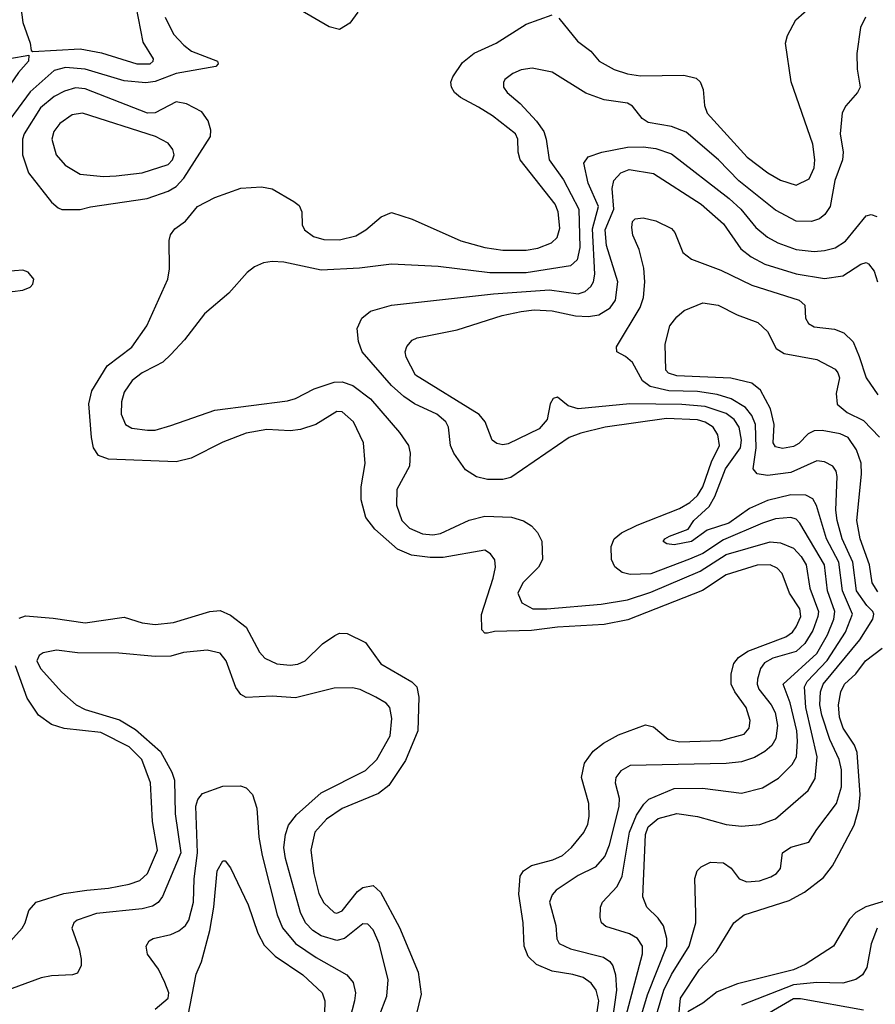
# Model space of a CAD drawing. Extents: x 997028 to 1115134, y 536408 to 618974.
# Tile 334 of 473: x 1037693 to 1040990, y 585051 to 588845. Entities that reach past the tile are written whole.
import ezdxf

# ---------------------------------------------------------------- set-up
doc = ezdxf.new("R2010")
doc.units = 0

msp = doc.modelspace()

# ---------------------------------------------------------------- linework, layer by layer
at = {"layer": '0CON10XD'}
for points in [[(1037692, 588935), (1037705.1, 588835), (1037732.9, 588755), (1037736.7, 588726.7), (1037743.3, 588723.3), (1037925, 588733), (1038007.5, 588717.5), (1038143.8, 588675), (1038195.6, 588675), (1038207.1, 588685), (1038207.9, 588695), (1038168.8, 588758.8), (1038132.7, 588945)], [(1038996.2, 588873.8), (1038965, 588832.5), (1038925, 588808.1), (1038885, 588817.8), (1038775, 588882.5)], [(1039770.6, 588850.6), (1039842.4, 588762.4), (1039893.6, 588723.6), (1039925.8, 588685), (1039983.7, 588653.7), (1040035, 588636.6), (1040085, 588628.8), (1040251.7, 588631.7), (1040300, 588620), (1040315.5, 588605.5), (1040326.3, 588576.3), (1040331.5, 588515), (1040342.7, 588485), (1040496.2, 588315), (1040575.6, 588255), (1040625, 588227.5), (1040685, 588207.3), (1040735, 588231.4), (1040754.6, 588275), (1040757.3, 588305), (1040748.9, 588365), (1040666.4, 588606.4), (1040644.2, 588755), (1040652, 588785), (1040684, 588845), (1040748.3, 588901.7)], [(1038253.3, 588855), (1038285, 588790), (1038325, 588746.5), (1038355, 588723.8), (1038455.4, 588685.4), (1038458, 588675), (1038448.8, 588665), (1038295, 588638.1), (1038215, 588607.2), (1038178.3, 588601.7), (1038095, 588609.7), (1037945, 588654.8), (1037868.7, 588661.3), (1037825, 588650), (1037732.3, 588567.7), (1037655, 588460.7)], [(1040685.4, 586505.4), (1040702.7, 586545), (1040700, 586575), (1040660, 586635), (1040631.1, 586711.1), (1040612.2, 586732.2), (1040585, 586745.2), (1040535, 586743.2), (1040415.4, 586705.4), (1040324.8, 586645.2), (1040036.9, 586533.1), (1039945, 586514), (1039765, 586504.5), (1039665, 586491.2), (1039522, 586488), (1039495, 586480.8), (1039485, 586481.2), (1039473.5, 586493.5), (1039472.6, 586552.6), (1039517.3, 586692.7), (1039526.9, 586735), (1039523.9, 586763.9), (1039507, 586787), (1039485, 586800.9), (1039325, 586773.2), (1039275, 586772.4), (1039202.2, 586782.2), (1039148.9, 586805), (1039061.7, 586881.7), (1039027.1, 586927.1), (1039008.8, 586995), (1039008.8, 587045), (1039023.8, 587135), (1039017.7, 587215), (1038979.6, 587295), (1038935, 587333.8), (1038915, 587335.4), (1038834.2, 587285), (1038775, 587266.2), (1038735, 587261.1), (1038645, 587265.9), (1038565, 587251.6), (1038475, 587216.8), (1038354, 587156), (1038295, 587141.1), (1038035, 587152.3), (1037996.5, 587166.5), (1037976.9, 587195), (1037968.8, 587235), (1037958.9, 587365), (1037970.6, 587415), (1038029.2, 587510.8), (1038125, 587583.8), (1038182.9, 587665), (1038262.9, 587845), (1038269.5, 587885), (1038268.1, 587995), (1038273.4, 588016.6), (1038290.7, 588039.3), (1038331.1, 588068.9), (1038377.5, 588125), (1038445, 588160), (1038545, 588195.6), (1038625, 588200.6), (1038665, 588193.1), (1038749.2, 588145), (1038769.2, 588129.2), (1038779.5, 588105), (1038781.5, 588055), (1038790.5, 588035), (1038825, 588009.3), (1038865, 587998.4), (1038925, 587997.6), (1038987.8, 588012.2), (1039027.1, 588035), (1039086, 588085), (1039125, 588102.9), (1039205, 588076.7), (1039392.9, 587992.9), (1039485, 587967.2), (1039555, 587957.6), (1039645, 587957.1), (1039690, 587965), (1039741.9, 587985), (1039763.9, 588006.1), (1039775, 588042.5), (1039768.1, 588105), (1039756.7, 588135), (1039621.8, 588305), (1039613.3, 588335), (1039612, 588385), (1039603.1, 588405), (1039514.5, 588475), (1039461.3, 588508.7), (1039391.1, 588545), (1039368.1, 588565), (1039356.7, 588585), (1039354.4, 588605), (1039362.2, 588625), (1039399.5, 588680.5), (1039443.6, 588716.4), (1039528.6, 588755), (1039645, 588828.6), (1039745, 588864.3)], [(1040952.2, 588855), (1040933.5, 588815), (1040919.5, 588715), (1040920, 588655), (1040932, 588585), (1040922, 588565), (1040876.4, 588513.6), (1040863, 588487), (1040854.7, 588405.3), (1040865.9, 588335), (1040864.1, 588305), (1040833.7, 588225), (1040816.1, 588125), (1040795.2, 588094.8), (1040775, 588077.7), (1040745, 588067.5), (1040685, 588069.3), (1040605, 588111.6), (1040464.1, 588224.1), (1040385.8, 588305.8), (1040261.4, 588411.4), (1040205, 588433.4), (1040115, 588448.8), (1040092, 588465), (1040055, 588511.6), (1040035, 588523.5), (1039945, 588536.8), (1039875, 588562.7), (1039745, 588642.9), (1039668, 588658), (1039625, 588651.8), (1039592.6, 588637.4), (1039562.9, 588615), (1039556.8, 588603.2), (1039557.8, 588585), (1039571.5, 588565), (1039621.9, 588521.9), (1039684.5, 588454.5), (1039712.6, 588415), (1039722.3, 588385), (1039732.7, 588305), (1039788.6, 588228.6), (1039847.1, 588115), (1039852, 587968)], [(1037645, 588586.7), (1037631.9, 588605), (1037629.6, 588655), (1037635, 588679.2), (1037655, 588695.7), (1037728.3, 588708.3), (1037726.7, 588685), (1037687.6, 588642.4), (1037655, 588592.7), (1037645, 588586.7)], [(1037925, 588113.6), (1037965.3, 588124.7), (1038183.3, 588156.7), (1038264.6, 588184.6), (1038295, 588201.9), (1038325.4, 588234.6), (1038428.2, 588395), (1038429.1, 588419.1), (1038419.1, 588455), (1038395, 588490), (1038335, 588520.9), (1038295, 588528.2), (1038215, 588486.6), (1038185, 588484.8), (1037945, 588578.3), (1037907.7, 588582.3), (1037865, 588569.5), (1037825, 588549), (1037773.3, 588505), (1037709.5, 588405), (1037703.5, 588385), (1037703.6, 588325), (1037726.8, 588255), (1037815, 588141.9), (1037840.2, 588120.2), (1037855, 588114.2), (1037925, 588113.6)], [(1038015, 588240.9), (1038065, 588244.1), (1038164.7, 588255.3), (1038265, 588287.7), (1038281.8, 588305), (1038287.6, 588325), (1038282.9, 588345), (1038265, 588369.4), (1038216, 588395), (1037935, 588485.3), (1037895, 588478.7), (1037847.3, 588445), (1037824.7, 588415), (1037816.7, 588385), (1037832.9, 588325), (1037867.8, 588285), (1037925, 588250), (1038015, 588240.9)], [(1040005.7, 584915), (1040092.9, 585245), (1040093.6, 585275), (1040073.8, 585305), (1040042.9, 585322.9), (1039951.5, 585351.5), (1039935.6, 585365), (1039929.5, 585385), (1039930.5, 585425), (1039938.5, 585445), (1039995, 585504.5), (1040014.7, 585545), (1040043.5, 585715), (1040070.4, 585779.6), (1040097.7, 585822.3), (1040117.9, 585842.1), (1040215, 585882.1), (1040324.2, 585884.2), (1040475, 585864.7), (1040555.6, 585885.6), (1040617.5, 585922.5), (1040670.3, 585975), (1040686.1, 586005), (1040690.9, 586065), (1040687.3, 586105), (1040662.7, 586212.7), (1040635.4, 586285), (1040765, 586403), (1040805.8, 586475), (1040830, 586535), (1040834.5, 586565), (1040806.4, 586645), (1040794.8, 586745), (1040699.5, 586905), (1040685, 586920), (1040665, 586927.6), (1040605, 586922.3), (1040555, 586905.2), (1040405, 586840.9), (1040325, 586788.3), (1040273.8, 586766.2), (1040125, 586710), (1040045, 586707.5), (1040014.7, 586714.7), (1039986.4, 586736.4), (1039973.1, 586765), (1039972.5, 586815), (1039983.6, 586845), (1040012.7, 586867.3), (1040072.5, 586897.5), (1040235, 586961.6), (1040275.3, 586985), (1040305, 587011.8), (1040325, 587045.4), (1040358.6, 587141.4), (1040389.5, 587205), (1040383.4, 587245), (1040365.4, 587275), (1040335, 587293.9), (1040305, 587303), (1040185, 587308.2), (1039948.8, 587275), (1039855, 587252.4), (1039810.5, 587235), (1039585, 587081.3), (1039555, 587074), (1039495, 587073.3), (1039453.5, 587083.5), (1039410.6, 587110.6), (1039366.1, 587175), (1039353.3, 587205), (1039345.9, 587275), (1039335, 587295.4), (1039300.4, 587325), (1039214.5, 587364.5), (1039173.2, 587393.2), (1039125, 587435.4), (1039012.5, 587565), (1038998.5, 587605), (1038993.3, 587655), (1039010.8, 587695), (1039045, 587721.9), (1039125, 587744.6), (1039518.7, 587788.7), (1039735, 587804), (1039845, 587788.8), (1039872.2, 587797.8), (1039893.5, 587816.5), (1039904.3, 587835.7), (1039909, 587865), (1039900.1, 588039.9), (1039923.7, 588125), (1039883.8, 588215), (1039867.5, 588292.5), (1039883.3, 588316.7), (1039935.7, 588334.3), (1040035, 588353.5), (1040095.6, 588355.6), (1040145, 588349.5), (1040205, 588328.1), (1040426.7, 588156.7), (1040471.4, 588115), (1040530, 588045), (1040575, 588006.9), (1040614.8, 587984.8), (1040685, 587960.2), (1040755, 587951.8), (1040795, 587955.3), (1040835, 587966.6), (1040875, 587992), (1040955, 588088.9), (1040975, 588094.4), (1040996.4, 588086.4)], [(1040060.9, 584915), (1040112.9, 585087.1), (1040186.5, 585275), (1040187.1, 585305), (1040174, 585354), (1040153.4, 585383.4), (1040110.3, 585425), (1040094.3, 585465), (1040104.8, 585704.8), (1040115, 585735.3), (1040152.8, 585767.2), (1040225, 585786.1), (1040305, 585775.3), (1040415, 585744), (1040475, 585737.8), (1040545, 585744), (1040605, 585766.1), (1040730.9, 585875), (1040758.5, 585921.5), (1040766.5, 586005), (1040722.2, 586195), (1040717.3, 586275), (1040727.9, 586295), (1040805, 586376.4), (1040874.8, 586485), (1040902.7, 586555), (1040864.1, 586645), (1040850.1, 586755), (1040802.1, 586845), (1040763.5, 586973.5), (1040749.5, 586999.5), (1040722.4, 587012.4), (1040665, 587014.3), (1040575, 586992.4), (1040505, 586961.4), (1040426.4, 586905), (1040341.9, 586878.1), (1040281.4, 586835), (1040215, 586821.1), (1040186.2, 586825), (1040172.9, 586835), (1040178.6, 586845), (1040197.5, 586855), (1040268.4, 586881.6), (1040291.5, 586915), (1040350.3, 586969.7), (1040372.3, 587007.7), (1040412.8, 587115), (1040471, 587195), (1040475.2, 587225), (1040466, 587275), (1040445.7, 587305), (1040415, 587328.1), (1040335, 587354.3), (1040245, 587362.1), (1040044.4, 587365.6), (1039845, 587346.3), (1039806.8, 587356.8), (1039765, 587390.5), (1039748.6, 587385), (1039737.7, 587365), (1039725.3, 587305), (1039695, 587268.6), (1039575, 587210.4), (1039555, 587206.4), (1039532.2, 587212.2), (1039514.2, 587225), (1039487.1, 587295), (1039463.3, 587323.3), (1039218.5, 587475), (1039181.8, 587545), (1039178.5, 587565), (1039185, 587585.7), (1039205, 587610), (1039225, 587619.6), (1039379.3, 587650.7), (1039552.5, 587705), (1039625, 587720.9), (1039675, 587726.8), (1039745, 587723.9), (1039835, 587703.7), (1039885, 587701.3), (1039925, 587708.2), (1039968.4, 587735), (1039988.9, 587765), (1039998.5, 587835), (1039954.9, 587974.9), (1039949.4, 588035), (1039983, 588115), (1039976.5, 588195), (1039982.1, 588225), (1040009.2, 588255), (1040042.2, 588267.8), (1040135, 588253.1), (1040318.8, 588135), (1040405, 588058.2), (1040471.8, 587961.8), (1040511.3, 587931.3), (1040565, 587903.2), (1040685, 587865.7), (1040795, 587847.5), (1040865, 587858.7), (1040935, 587903.8), (1040955, 587909.1), (1040964, 587905), (1040985.6, 587875.6), (1040998.9, 587835)], [(1040119, 584915), (1040174.9, 585105), (1040204.7, 585165.3), (1040272.6, 585275), (1040298.2, 585365), (1040298.5, 585401.5), (1040294.3, 585535.7), (1040304.3, 585565.7), (1040318.7, 585581.3), (1040355, 585598.5), (1040405, 585596.2), (1040435, 585575.5), (1040465.6, 585535), (1040495, 585522.7), (1040543.6, 585526.4), (1040587.7, 585542.3), (1040610, 585555), (1040625.4, 585574.6), (1040633.1, 585635), (1040665, 585656.7), (1040734.5, 585675.5), (1040764.6, 585725), (1040841.2, 585825), (1040860.5, 585889.5), (1040860, 585955), (1040851.6, 585995), (1040815, 586071.5), (1040784.8, 586165.2), (1040776.7, 586205), (1040779.5, 586255), (1040789.8, 586285), (1040930.4, 586455), (1040980.3, 586535), (1040984.7, 586555), (1040980.8, 586565), (1040958.2, 586588.2), (1040917.9, 586645), (1040903.8, 586755), (1040863.2, 586845), (1040842.9, 586915), (1040838.6, 586955), (1040843.1, 587085), (1040839.7, 587105), (1040826.8, 587125), (1040795, 587141.6), (1040765, 587145.2), (1040665, 587100.7), (1040575, 587088.2), (1040535.3, 587095.3), (1040519.5, 587115), (1040530.9, 587195), (1040528, 587285), (1040515, 587319.7), (1040490.4, 587350.4), (1040435, 587383.8), (1040381.3, 587401.3), (1040305, 587412.1), (1040195, 587415.7), (1040122.1, 587432.1), (1040093.4, 587453.4), (1040055, 587523.8), (1040027.1, 587547.1), (1039994, 587565), (1039992.9, 587585), (1040083.7, 587736.3), (1040097.5, 587775), (1040102.4, 587835), (1040098.4, 587888.4), (1040079.6, 587959.6), (1040056, 588015), (1040052.5, 588045), (1040055, 588067.5), (1040065, 588077.5), (1040095, 588081.2), (1040145, 588070.8), (1040205, 588040.8), (1040217.1, 588025), (1040248.3, 587948.3), (1040282.2, 587922.2), (1040395, 587880), (1040515, 587821.8), (1040697.1, 587765), (1040718.6, 587745), (1040721.4, 587695), (1040732.5, 587675), (1040755, 587661.2), (1040832.6, 587652.6), (1040868.7, 587638.7), (1040904.4, 587604.4), (1040927.9, 587547.9), (1040955.2, 587465), (1040999.8, 587399.8)], [(1039852, 587968), (1039840.6, 587919.4), (1039815, 587896.6), (1039645, 587870), (1039505, 587869.4), (1039305, 587894.6), (1039125, 587903.6), (1039002.3, 587887.7), (1038855, 587880), (1038711.1, 587911.1), (1038665, 587913.5), (1038632, 587908), (1038597.2, 587892.8), (1038569.4, 587870.6), (1038499.1, 587790.9), (1038405, 587711.4), (1038328.1, 587611.9), (1038274.7, 587555.3), (1038244, 587526), (1038215, 587510), (1038164.3, 587485), (1038125.6, 587455), (1038095, 587410), (1038085, 587372.5), (1038084.1, 587325), (1038100, 587285), (1038125, 587271.1), (1038185, 587263.2), (1038215, 587263.9), (1038275, 587281.2), (1038445, 587340.7), (1038725, 587376), (1038755, 587385.4), (1038827, 587423), (1038905, 587448.2), (1038935, 587449.5), (1038976.2, 587436.2), (1039045, 587383.9), (1039156.7, 587255), (1039191.1, 587205), (1039197.5, 587175), (1039195.6, 587125), (1039145.7, 587034.3), (1039144.7, 586975), (1039165.8, 586915.8), (1039195.5, 586885.5), (1039245, 586864.3), (1039285, 586859.8), (1039315, 586864.8), (1039425, 586916.7), (1039485, 586932.7), (1039588.5, 586928.5), (1039633.9, 586913.9), (1039665.4, 586895.4), (1039688.9, 586868.9), (1039705.5, 586835.5), (1039707.8, 586765), (1039692.2, 586735), (1039632.3, 586675), (1039613.1, 586635), (1039627.9, 586597.9), (1039670, 586575), (1039724.7, 586574.7), (1039933.5, 586593.5), (1040035, 586609.5), (1040125, 586639.1), (1040315, 586720.4), (1040415, 586784.5), (1040585, 586833.5), (1040625, 586829), (1040675, 586808.8), (1040705, 586776.9), (1040723.9, 586745), (1040737.7, 586655), (1040770.8, 586565), (1040769, 586545), (1040748.9, 586491.1), (1040718.9, 586441.1), (1040685, 586410), (1040595, 586385.5), (1040563.1, 586366.9), (1040547.5, 586345), (1040535.8, 586304.2), (1040534.4, 586285), (1040541.2, 586265), (1040589.1, 586205), (1040604, 586175), (1040612.9, 586125), (1040607.5, 586075), (1040591.7, 586048.3), (1040565, 586024.7), (1040525, 586002.2), (1040474.3, 585985.7), (1040415, 585978.6), (1040045, 585971.3), (1040008.9, 585951.1), (1039989.7, 585925), (1039988.2, 585905), (1040002.5, 585845), (1040001.4, 585815), (1039965.1, 585664.9), (1039947.9, 585622.1), (1039910.3, 585579.7), (1039845, 585546.8), (1039759.7, 585490.3), (1039745, 585473.1), (1039734.7, 585445), (1039759.2, 585355), (1039763.3, 585303.3), (1039771.9, 585285), (1039815, 585265.3), (1039942.5, 585232.5), (1039966.6, 585216.6), (1039979, 585199), (1039989.5, 585165), (1039992.7, 585105), (1039977.7, 584995)], [(1037665, 587797.5), (1037705, 587803.3), (1037732.5, 587815), (1037743.3, 587826.7), (1037747.5, 587845), (1037725, 587872.5), (1037705, 587880), (1037640, 587875), (1037602.5, 587835), (1037602.5, 587812.5), (1037615, 587800), (1037665, 587797.5)], [(1041000.4, 586640.4), (1040977.6, 586675), (1040967.6, 586745), (1040932.5, 586845), (1040919, 586915), (1040936.6, 587093.4), (1040936.2, 587136.2), (1040917.7, 587187.7), (1040885.6, 587235.6), (1040855, 587250), (1040785, 587261.8), (1040755, 587260.5), (1040730.9, 587249.1), (1040695, 587212.5), (1040675, 587200.8), (1040632.7, 587192.7), (1040605, 587198.9), (1040596.2, 587215), (1040600, 587285), (1040585.8, 587345.8), (1040547.2, 587417.2), (1040514.7, 587444.7), (1040433.5, 587463.5), (1040225, 587473.2), (1040193.6, 587483.6), (1040182.5, 587495), (1040180, 587595), (1040198.6, 587665), (1040225, 587700.8), (1040253.8, 587725), (1040325, 587754.3), (1040385, 587745.6), (1040458.3, 587708.3), (1040537.8, 587677.8), (1040575, 587644), (1040608.5, 587578.5), (1040638.7, 587558.7), (1040765, 587535.7), (1040835, 587498.1), (1040846.5, 587485), (1040852.5, 587465), (1040839.4, 587405), (1040843.2, 587363.2), (1040881.7, 587331.7), (1040945, 587300.8), (1041007, 587237)], [(1037690.9, 586539.1), (1037715, 586548.1), (1037821.2, 586538.8), (1037945, 586520.6), (1038095, 586543.1), (1038165, 586521.2), (1038215.3, 586514.7), (1038285, 586521.9), (1038425, 586564.4), (1038465, 586569.2), (1038505, 586551.1), (1038565, 586504.4), (1038617.4, 586407.4), (1038637.1, 586385), (1038683.6, 586363.6), (1038735, 586357.3), (1038765, 586361.3), (1038792.9, 586375), (1038859.8, 586440.2), (1038907.6, 586472.4), (1038925, 586480.8), (1038955, 586480), (1039025.6, 586445.6), (1039085, 586362.5), (1039204.1, 586294.1), (1039223.1, 586275), (1039230.5, 586235), (1039226.7, 586105), (1039179.4, 585990.6), (1039115.7, 585894.3), (1039076, 585864), (1038935, 585805.3), (1038875.4, 585765), (1038830.7, 585715), (1038815.3, 585645), (1038826.4, 585555), (1038845, 585477.5), (1038865, 585441.5), (1038905, 585405.4), (1038915, 585402.3), (1038935, 585410.8), (1038994.4, 585485.6), (1039015, 585501.2), (1039055, 585508.9), (1039083.8, 585483.8), (1039157, 585347), (1039228.7, 585175), (1039240.2, 585089.8), (1039222.1, 585015)], [(1039915, 584995.7), (1039924.8, 585065), (1039914.7, 585105), (1039895, 585132.3), (1039864, 585154), (1039825, 585166.3), (1039745, 585178.2), (1039684.8, 585204.8), (1039652.1, 585235), (1039636.5, 585275), (1039633.1, 585365), (1039616.2, 585475), (1039621.1, 585545), (1039634.7, 585565.3), (1039664.7, 585585.3), (1039747.9, 585607.9), (1039784.5, 585625), (1039819.6, 585655), (1039866.8, 585713.2), (1039882.1, 585745), (1039887.7, 585775), (1039886.2, 585825), (1039858.5, 585925), (1039869.5, 585980.5), (1039903, 586027), (1039942.2, 586057.8), (1040000.1, 586089.9), (1040105, 586128.2), (1040135, 586120), (1040192.5, 586072.5), (1040235, 586061.9), (1040395, 586067.7), (1040485, 586091.5), (1040504.6, 586115), (1040507.5, 586145), (1040492.7, 586195), (1040449.1, 586255), (1040435.4, 586284.6), (1040435.3, 586325), (1040445, 586364.3), (1040463, 586387), (1040498.4, 586411.6), (1040645, 586467.6), (1040670.9, 586485), (1040685.4, 586505.4)], [(1039077.9, 585005), (1039108.2, 585081.8), (1039112.8, 585145), (1039077.8, 585285), (1039055, 585337.9), (1039035, 585359.6), (1039015, 585361.6), (1038945, 585305.2), (1038915, 585296.5), (1038855, 585315.2), (1038822.4, 585335), (1038794.2, 585365), (1038774.5, 585404.5), (1038717, 585613), (1038710.8, 585655), (1038717.1, 585705), (1038729.2, 585740.8), (1038759.2, 585780.8), (1038853.9, 585866.1), (1039025, 585951.8), (1039068.8, 585995), (1039120.6, 586085), (1039127.3, 586152.7), (1039119.3, 586195), (1039105, 586211.5), (1039064.8, 586234.8), (1039005, 586264.6), (1038975, 586271.2), (1038905, 586269.2), (1038755, 586231.8), (1038665, 586238.9), (1038565, 586233.6), (1038545, 586245.5), (1038525, 586271.9), (1038488.4, 586375), (1038465, 586404.5), (1038415, 586416.2), (1038323.6, 586406.4), (1038275, 586393.1), (1038215, 586391.5), (1038075, 586404.7), (1037915, 586405.9), (1037834.1, 586415.9), (1037782.5, 586405), (1037768.1, 586395), (1037759.1, 586375), (1037772.5, 586345), (1037855, 586254.5), (1037910, 586205), (1037945, 586186.9), (1038076.8, 586146.8), (1038139.4, 586109.4), (1038235.7, 586025.7), (1038279.2, 585945), (1038289.8, 585915), (1038291.7, 585785), (1038313.3, 585635), (1038242.9, 585467.1), (1038226, 585444), (1038205, 585429.7), (1038165, 585419.3), (1037988.6, 585401.4), (1037914.5, 585375), (1037901.8, 585365), (1037893.8, 585345), (1037921.9, 585265), (1037929.4, 585225), (1037929.1, 585200.9), (1037915, 585171.2), (1037895.8, 585164.2), (1037815, 585161.4), (1037775, 585153.3), (1037625, 585097.9)], [(1040231.2, 584995), (1040239.6, 585075), (1040312.5, 585185), (1040377, 585253), (1040444.5, 585365), (1040485, 585395.4), (1040658.7, 585451.3), (1040717.1, 585482.9), (1040790.6, 585539.4), (1040825.2, 585584.8), (1040849.1, 585629.1), (1040909, 585741), (1040926.6, 585805), (1040932.1, 585857.9), (1040920.9, 586020.9), (1040909.8, 586049.8), (1040865.8, 586115), (1040852.7, 586157.3), (1040848.8, 586205), (1040857.6, 586255), (1040872.2, 586285), (1040915.2, 586324.8), (1040952, 586375), (1041016.3, 586423.7)], [(1037635, 585269.4), (1037702.5, 585345), (1037714.2, 585365), (1037727.3, 585412.7), (1037755.9, 585444.1), (1037862.4, 585477.6), (1037951.1, 585491.1), (1038035, 585498.1), (1038115, 585513.5), (1038155, 585528.2), (1038185.3, 585555), (1038224.1, 585645), (1038204.1, 585755), (1038196.4, 585905), (1038163.3, 585995), (1038115, 586043.4), (1038005, 586098), (1037864.2, 586114.2), (1037815, 586128.8), (1037765.5, 586165), (1037721, 586231), (1037676.4, 586355)], [(1038215, 585032.7), (1038265.4, 585075), (1038267.1, 585095), (1038252.5, 585135), (1038227, 585187), (1038185, 585244.2), (1038180, 585275), (1038191.1, 585295), (1038207.5, 585305), (1038275, 585320.5), (1038305.5, 585334.5), (1038331.8, 585355), (1038344, 585375), (1038361.9, 585445), (1038365.2, 585535), (1038377.4, 585635), (1038371.2, 585815), (1038379.1, 585840.9), (1038396.7, 585863.3), (1038475, 585891.9), (1038543, 585893), (1038565, 585885.8), (1038589.5, 585859.5), (1038606.9, 585806.9), (1038614, 585695), (1038627.2, 585625), (1038685.5, 585395.5), (1038705.5, 585345.5), (1038755, 585285.8), (1038835, 585231.1), (1038952.9, 585165), (1038978.2, 585135), (1038987.2, 585095), (1038983.1, 585065), (1038964.8, 584995)], [(1038342.5, 585007.5), (1038372.8, 585167.2), (1038393.1, 585215), (1038425.2, 585335), (1038440.6, 585425), (1038453.7, 585565), (1038475, 585604.3), (1038485, 585604.3), (1038505, 585577.1), (1038572.7, 585435), (1038610.3, 585325), (1038635, 585279.1), (1038676.9, 585236.9), (1038783.8, 585165), (1038858.4, 585095), (1038868.2, 585065), (1038865.1, 584914.9)], [(1041045.7, 585454.3), (1040953.4, 585426.6), (1040915.7, 585404.3), (1040891.1, 585378.9), (1040829.4, 585275), (1040719.5, 585205), (1040675, 585184.4), (1040459.8, 585130.2), (1040381.2, 585098.8), (1040325, 585055.4), (1040267.8, 585022.2)], [(1040997.5, 585345), (1040974.6, 585284.6), (1040957.6, 585192.4), (1040941.4, 585165), (1040915, 585146.5), (1040865, 585132.2), (1040765.2, 585135.2), (1040675, 585126.5), (1040475, 585047.6)], [(1040945, 585029.1), (1040702.4, 585072.4), (1040675, 585072), (1040515, 584978.5)]]:
    msp.add_lwpolyline(points, dxfattribs=at)

doc.saveas('drawing.dxf')
